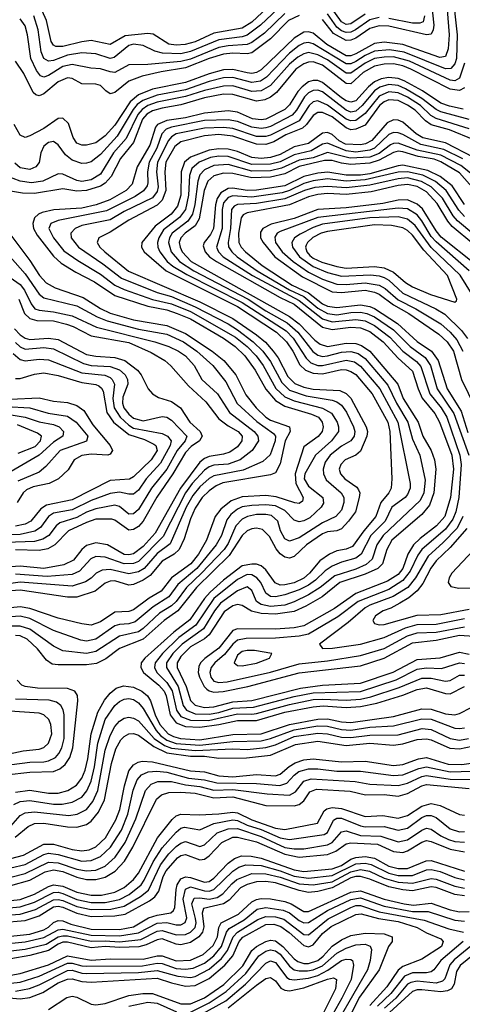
# Model space of a CAD drawing. Header units: inches. Extents: x 501365 to 657855, y 482276 to 547543.
# Tile 813 of 957: x 621048 to 622921, y 494445 to 498614. Entities that reach past the tile are written whole.
import ezdxf

# ---------------------------------------------------------------- set-up
doc = ezdxf.new("R2010")
doc.units = ezdxf.units.IN
doc.header["$MEASUREMENT"] = 0
doc.layers.add('A6429', color=7, linetype='Continuous')

msp = doc.modelspace()

# ---------------------------------------------------------------- linework, layer by layer
at = {"layer": 'A6429', "color": 5}
for points, elevation in [([(622853.5, 498710), (622866.1, 498550), (622860.9, 498490), (622850, 498458.3), (622826.8, 498453.2), (622670, 498508), (622590, 498518.9), (622550, 498512.5), (622470, 498468.7), (622450, 498460.7), (622430, 498460.6), (622348.3, 498508.3), (622290, 498556.7), (622270, 498562.6), (622250, 498560.3), (622210, 498536.1), (622070, 498401.9), (622050, 498389.5), (622030, 498385.8), (622010, 498388.1), (621950, 498403.4), (621910, 498401), (621850, 498384.8), (621750, 498347.5), (621610, 498319.1), (621550, 498296.1), (621514.6, 498265.4), (621450, 498167), (621410, 498122), (621370, 498092.1), (621330, 498081.8), (621310, 498082.9), (621290, 498090.7), (621274.5, 498114.5), (621254.3, 498174.3), (621230, 498196), (621210, 498195.2), (621150, 498153.2), (621090, 498121.3), (621070, 498115), (621050, 498125), (621024.2, 498170)], 3320), ([(622879.8, 498730), (622899.3, 498550), (622896.5, 498450), (622890, 498427.4), (622873.2, 498406.8), (622850, 498404.9), (622675.9, 498475.9), (622613.4, 498486.6), (622550, 498479.9), (622510, 498462.3), (622470, 498436), (622450, 498427.4), (622430, 498426.6), (622290, 498511.9), (622270, 498517.5), (622250, 498514.7), (622230, 498504.1), (622190, 498471.3), (622092.8, 498370), (622067.1, 498352.9), (622030, 498347.2), (621950, 498368.5), (621910, 498366.9), (621850, 498351.9), (621750, 498317.2), (621630, 498293.4), (621568.4, 498271.6), (621545.3, 498254.7), (621527.3, 498232.7), (621460, 498120), (621390, 498043.1), (621350, 498012.4), (621330, 498005.7), (621310, 498005.3), (621270, 498018.8), (621241.1, 498041.1), (621210, 498084.4), (621190, 498097.3), (621170, 498093.9), (621150, 498078.3), (621137.6, 498050), (621130, 498008.9), (621116.3, 497990), (621090, 497979.9), (621050, 497985.8), (621026.3, 498006.3)], 3340), ([(622788.6, 498708.6), (622801.2, 498590), (622798.7, 498570), (622790, 498552.5), (622770, 498549.1), (622610, 498585.7), (622570, 498588.2), (622530, 498575.7), (622470, 498534.7), (622450, 498526.7), (622430, 498526.2), (622375.8, 498555.8), (622330, 498614)], 3280), ([(622117, 498683), (622030, 498603.4), (621990, 498577.9), (621870, 498556.3), (621790, 498520.3), (621748.4, 498508.4), (621710, 498505.7), (621678.4, 498510), (621612.1, 498552), (621590, 498554.9), (621494.7, 498545.3), (621430, 498508.4), (621350, 498525.2), (621310, 498520.1), (621230, 498499.7), (621200.2, 498500.2), (621190, 498505.5), (621181.3, 498521.3), (621161.3, 498610), (621130, 498679.5)], 3220), ([(622510, 498636.6), (622450, 498596.5), (622430, 498593.9), (622410, 498604.7), (622365.7, 498665.7)], 3240), ([(622230, 498631.1), (622185.9, 498610), (622110, 498533), (622030, 498473.7), (622010, 498468.9), (621950, 498471.6), (621910, 498467.7), (621850, 498449.3), (621750, 498410.1), (621646.7, 498393.3), (621565.6, 498374.4), (621510, 498353.9), (621450, 498305.7), (621430, 498300.2), (621411.7, 498311.7), (621390, 498334.4), (621370, 498340.5), (621310, 498341.7), (621270, 498364.6), (621250, 498367.6), (621210, 498350.2), (621150, 498300.1), (621130, 498291.5), (621115.2, 498295.2), (621105.1, 498305.1), (621065.4, 498385.4), (621030, 498438.3)], 3280), ([(622170, 498640.1), (622083.4, 498556.6), (622030, 498517.6), (622010, 498509), (621930, 498503.2), (621890, 498495.4), (621770, 498447.1), (621730, 498437.2), (621590, 498424.6), (621510, 498422.3), (621450, 498390.6), (621430, 498392.2), (621390, 498405.6), (621348.7, 498408.7), (621270, 498423.9), (621230, 498415.1), (621170, 498377.2), (621150, 498370.7), (621136.3, 498376.3), (621118.2, 498398.2), (621094.2, 498450), (621080.8, 498550), (621070, 498588.1), (621050, 498616.7)], 3260), ([(622140.6, 498659.4), (622067.6, 498590), (622010, 498548.8), (621990, 498541.7), (621890, 498528), (621770, 498478.7), (621730, 498469.6), (621651.5, 498471.5), (621620.3, 498480.3), (621570, 498504.1), (621530, 498510.2), (621510, 498503.7), (621447.1, 498452.9), (621430, 498449.7), (621370, 498468.8), (621310, 498473), (621250, 498463.8), (621190, 498441.2), (621170, 498438.3), (621150, 498449.1), (621138, 498478), (621125.4, 498570), (621106.9, 498630)], 3240), ([(622570, 498622.3), (622530, 498612.5), (622469.1, 498570), (622450, 498560.5), (622430, 498559.3), (622410, 498566.3), (622390, 498582.3), (622350, 498638.7)], 3260), ([(622761.6, 498630), (622755.1, 498604.9), (622740.9, 498599.1), (622710, 498598.7), (622610, 498619.2)], 3260), ([(622930.2, 498429.8), (622910, 498366.7), (622890, 498354.8), (622870, 498357), (622697.7, 498437.7), (622630, 498455.9), (622590, 498455.4), (622550, 498448.6), (622510, 498430), (622450, 498387.4), (622430, 498386.6), (622350, 498443.6), (622310, 498465.3), (622270, 498474.7), (622250.4, 498469.6), (622225.1, 498454.9), (622190, 498425.5), (622110, 498334.3), (622070, 498312), (622030, 498310), (621950, 498333.1), (621910, 498332.6), (621830, 498313.7), (621750, 498287.8), (621630, 498264), (621589.9, 498250.1), (621566, 498234), (621547.8, 498212.2), (621497.7, 498110), (621444.4, 498050), (621390, 497959.2), (621350, 497935), (621310, 497927.9), (621290, 497932.3), (621230, 497959.9), (621210, 497960.6), (621146, 497930), (621097, 497923), (621049.2, 497929.2), (620990, 497952.9)], 3360), ([(622930, 498324.6), (622910, 498313.8), (622870, 498318.8), (622704, 498404), (622670, 498417.9), (622630, 498426.3), (622590, 498425.6), (622550, 498417.3), (622502.3, 498390), (622450, 498342.5), (622430, 498342.9), (622330, 498421.5), (622290, 498435.3), (622270, 498434.4), (622250, 498427.2), (622216.4, 498403.6), (622134.7, 498305.3), (622110, 498285.8), (622085.8, 498274.2), (622050, 498268.3), (621950, 498297.3), (621910, 498297.6), (621830, 498282.7), (621730, 498253.5), (621650, 498239.6), (621610, 498227.7), (621586.1, 498213.9), (621567.7, 498192.3), (621530, 498094), (621474.8, 498025.2), (621434.7, 497950), (621410, 497921.3), (621390, 497909.4), (621330, 497890.5), (621290, 497888.2), (621230, 497897.6), (621110, 497877.7), (621058.8, 497878.8), (621008, 497888)], 3380), ([(622925.4, 498234.5), (622867, 498247), (622830, 498260.6), (622752.2, 498312.2), (622674.7, 498354.7), (622650, 498364), (622610, 498368.5), (622577.5, 498362.5), (622549.7, 498350.3), (622524.5, 498330), (622470.8, 498270), (622450, 498264.2), (622430, 498269.6), (622410, 498282.4), (622330, 498348), (622310, 498355.6), (622290, 498356.4), (622270, 498350), (622243, 498330), (622225.7, 498310), (622190, 498252.8), (622170, 498234), (622090, 498192.9), (622070, 498189.4), (622033.6, 498193.6), (621970, 498222), (621930, 498228.4), (621830, 498218.3), (621750, 498198.2), (621670, 498186.2), (621630.4, 498170), (621621.8, 498158.2), (621598.3, 498081.7), (621544.6, 497990), (621523.2, 497916.8), (621498.4, 497890), (621429.6, 497850.4), (621371, 497829), (621310, 497816), (621192, 497808), (621143, 497797), (621126.9, 497790), (621110, 497774.3), (621103.1, 497750), (621106.3, 497730), (621121.6, 497701.6), (621190, 497611.9), (621222.8, 497582.8), (621284.7, 497544.7), (621364.1, 497504.1), (621450, 497445.3), (621590, 497400.9), (621670, 497384.5), (621713.9, 497370), (621770, 497346.8), (621910, 497265.2), (621959.7, 497230), (622000.3, 497190), (622045.1, 497130), (622090, 497048.8), (622130, 497001.1), (622170, 496977.4), (622283.6, 496943.6), (622312.3, 496930), (622328.2, 496910), (622331.7, 496890), (622327.9, 496870), (622311.1, 496848.9), (622250, 496805.2), (622213.1, 496690), (622216.5, 496650), (622247.8, 496590), (622245.5, 496574.5), (622230, 496565.1), (622212.1, 496567.9), (622134, 496594), (622090, 496599.4), (621990, 496592.6), (621943.5, 496576.5), (621899.5, 496540.5), (621874.9, 496510), (621838, 496410), (621804.9, 496350), (621772.5, 496310), (621690.6, 496250), (621646.4, 496193.6), (621595.7, 496164.3), (621530, 496115.3), (621510, 496107.2), (621450, 496104.7), (621390, 496064.6), (621350, 496050.3), (621310, 496055), (621210, 496079.1), (621090, 496120.8), (621050, 496127.8), (621010, 496123.9)], 3420), ([(622950, 498191), (622830, 498222.9), (622810, 498233.4), (622750, 498280.5), (622680.9, 498320.9), (622650, 498334.8), (622610, 498339.6), (622571.8, 498328.2), (622550, 498312.7), (622497.4, 498250), (622470, 498225.9), (622450, 498222.7), (622430, 498230.8), (622330, 498308), (622310, 498315.2), (622290, 498313.9), (622270, 498304), (622252.9, 498287.1), (622219.9, 498230), (622201.5, 498210), (622110, 498161.4), (622090, 498155.1), (622070, 498153.2), (622030, 498158.8), (621970, 498182.8), (621930, 498190.3), (621830, 498186.1), (621690, 498158.9), (621667.5, 498150), (621649.6, 498130.4), (621627.5, 498070), (621595.2, 498010), (621588.4, 497970), (621590, 497923.5), (621587, 497910), (621571.4, 497888.6), (621535.7, 497864.3), (621415.3, 497804.7), (621210, 497763.7), (621179.5, 497750), (621170.5, 497730), (621190.4, 497690), (621235, 497635), (621293.6, 497593.6), (621390, 497535.5), (621450, 497489.4), (621490, 497471), (621610, 497429.5), (621690, 497410), (621770, 497377.8), (621960.6, 497270), (622010.3, 497230), (622048.1, 497190), (622077.9, 497150), (622132, 497052), (622170, 497016.5), (622210, 496999.6), (622329.1, 496969.1), (622367.2, 496947.2), (622391.7, 496910), (622397.9, 496890), (622396.7, 496870), (622367.4, 496830), (622300.1, 496770), (622255, 496690), (622252, 496670), (622270, 496638.5), (622330.5, 496590.5), (622333.9, 496566.1), (622324, 496550), (622275.2, 496504.8), (622250, 496491), (622230, 496487.1), (622210, 496494.8), (622170, 496535.5), (622130, 496555.2), (622090, 496559.6), (622030, 496557), (621990, 496550.4), (621970, 496541), (621941.7, 496518.3), (621924.1, 496495.9), (621901.2, 496430), (621879.9, 496390), (621796.8, 496290), (621717.6, 496222.4), (621678.7, 496170), (621612.6, 496127.4), (621535.9, 496064.1), (621510, 496055.2), (621470, 496053), (621450, 496046.7), (621370, 495990.5), (621330, 495982.3), (621305.8, 495985.8), (621190, 496026.8), (621090, 496078.3), (621050, 496087.7), (621010, 496085.4)], 3440), ([(622950, 498151.9), (622810, 498195.1), (622788.5, 498208.5), (622744.4, 498250), (622690, 498285), (622650, 498304.4), (622610, 498308.8), (622569.5, 498290.5), (622510, 498217), (622470, 498186.1), (622450, 498184.7), (622430, 498192.3), (622350, 498251.8), (622310, 498270.4), (622290, 498266.2), (622272.4, 498250), (622230, 498186), (622110, 498125), (622090, 498118.9), (622050, 498119.6), (621950, 498152.2), (621910, 498156.8), (621830, 498154.3), (621710, 498130), (621690, 498118.3), (621677.6, 498102.4), (621631.2, 498010), (621627, 497970), (621633.8, 497906.2), (621630, 497886.7), (621610, 497859.3), (621490, 497801.5), (621430, 497766), (621310, 497741.6), (621282.2, 497730), (621263.4, 497710), (621265.1, 497690), (621297, 497650), (621399.7, 497579.7), (621478.6, 497518.6), (621630, 497458.2), (621690, 497441.7), (621790, 497398.5), (621930, 497325.6), (621970, 497300.1), (622036.5, 497250), (622077, 497210), (622110, 497166.3), (622157.7, 497077.7), (622190, 497045.3), (622260.9, 497020.9), (622370, 497003.1), (622390, 496995.9), (622410, 496981.2), (622431.5, 496951.5), (622460.6, 496890), (622466.6, 496870), (622464.2, 496850), (622450, 496829.9), (622410, 496808.3), (622362.5, 496770), (622340.3, 496739.7), (622332.3, 496710), (622333.9, 496690), (622345.1, 496665.1), (622408, 496610), (622419.2, 496590), (622420.2, 496570), (622410, 496536.3), (622386.5, 496510), (622330, 496483.2), (622230, 496419.8), (622190, 496404.9), (622170, 496416.1), (622151.9, 496450), (622139.9, 496490), (622113.7, 496513.7), (622090, 496519), (622050, 496518.9), (622012.3, 496510), (621990, 496498.8), (621962.9, 496470), (621930, 496395.6), (621912.8, 496370), (621817.6, 496270), (621753.4, 496210), (621710, 496150.5), (621690, 496131.3), (621639.9, 496100.1), (621570, 496035.5), (621550, 496022.1), (621470, 496003.1), (621370, 495937.9), (621330, 495930.4), (621230, 495941.4), (621190, 495961.2), (621090, 496032.3), (621050, 496045.9), (621010, 496045.2)], 3460), ([(622970, 498104.4), (622867.1, 498147.1), (622790, 498168.4), (622765.5, 498185.5), (622722.1, 498230), (622690, 498252.2), (622650, 498271.5), (622610, 498274.5), (622590, 498266.4), (622570.4, 498249.6), (622510, 498167.1), (622470, 498149.4), (622450, 498147.4), (622430, 498155.3), (622370, 498203), (622330, 498221.1), (622310, 498221.2), (622290, 498207.5), (622262.3, 498170), (622245.3, 498154.7), (622174.4, 498125.6), (622123.6, 498096.4), (622090, 498085.7), (622050, 498086.4), (621950, 498121), (621890, 498127.1), (621830, 498122.2), (621730, 498096.7), (621704, 498076), (621666.3, 498010), (621661.3, 497970), (621666.9, 497890), (621650.6, 497849.4), (621630, 497828.8), (621510, 497765.3), (621430, 497713.4), (621382.8, 497690), (621375.9, 497670), (621387.3, 497650), (621408.3, 497630), (621508.4, 497548.4), (621810, 497419.1), (621950, 497348.7), (622050, 497279.6), (622088.3, 497248.3), (622121.2, 497210), (622141.4, 497181.4), (622182.7, 497102.7), (622212.9, 497072.9), (622250, 497058), (622290, 497048.8), (622402.9, 497042.9), (622430, 497031.2), (622450, 497011.7), (622514.4, 496890), (622519.8, 496870), (622517.2, 496850), (622490, 496787.3), (622470, 496769.5), (622425.9, 496750), (622407.2, 496730), (622400.6, 496710), (622405.6, 496690), (622423.6, 496670), (622474.2, 496634.2), (622482.4, 496622.4), (622487, 496610), (622485.4, 496590), (622468.7, 496530), (622440.1, 496490), (622410, 496458.2), (622390, 496449.5), (622350, 496444.8), (622330, 496436.1), (622261.6, 496390), (622210, 496341.2), (622190, 496333), (622170, 496337.3), (622150, 496352.1), (622133, 496373), (622105.4, 496425.4), (622074.9, 496454.9), (622050, 496460.8), (622030, 496458.5), (622010, 496449.6), (621990, 496429.1), (621934.4, 496345.6), (621795.5, 496210), (621716.6, 496110), (621658.6, 496070), (621570, 495990), (621470, 495951.5), (621412.8, 495907.2), (621372.3, 495887.7), (621330, 495881.5), (621210, 495881.3), (621185.2, 495885.2), (621161.1, 495901.1), (621123.6, 495950), (621078.9, 495990), (621050, 496004.4), (621030, 496006.6)], 3480), ([(622970, 498030.8), (622850, 498091.7), (622754, 498114), (622726.7, 498130), (622670, 498179.8), (622650, 498187.9), (622630, 498189.7), (622603.6, 498176.4), (622538.5, 498101.5), (622511.9, 498088.1), (622490, 498083.7), (622427.1, 498087.2), (622400.7, 498100.7), (622370, 498128.2), (622350, 498135.8), (622330, 498133), (622270, 498088.9), (622210, 498074.9), (622150, 498042.6), (622110, 498030), (622070, 498026.4), (622030, 498029.7), (621970, 498056), (621930, 498065.1), (621890, 498066.4), (621850, 498061.7), (621770, 498031.9), (621744.9, 498010), (621731.5, 497970), (621729.3, 497870.7), (621716, 497824), (621689.4, 497790.6), (621620.9, 497739.1), (621564.2, 497670), (621563.8, 497650), (621574.2, 497630), (621668.3, 497550), (621970, 497398.7), (622134.8, 497290), (622176.6, 497250), (622203.6, 497210), (622232.9, 497152.9), (622257.1, 497130), (622290, 497117.4), (622330, 497114.6), (622410, 497132), (622430, 497131.3), (622450, 497124.6), (622470, 497111.1), (622539.2, 497030), (622605.7, 496910), (622615.1, 496870), (622623.4, 496670), (622620.4, 496630), (622609.7, 496610), (622577.1, 496570), (622555.2, 496510), (622504.6, 496450), (622456.7, 496383.4), (622430, 496372.2), (622390, 496364.7), (622358.5, 496350), (622317.9, 496322.1), (622274.6, 496270), (622250.6, 496249.4), (622210, 496229.6), (622170, 496220.4), (622150, 496219.4), (622129.2, 496229.2), (622090, 496284.3), (622070, 496301), (622050, 496308), (622030, 496308.4), (621990, 496301.1), (621910, 496239.9), (621853.9, 496190), (621830, 496162.8), (621768.1, 496071.9), (621699.9, 496020.1), (621577.4, 495910), (621561.3, 495890), (621560.2, 495870), (621572.1, 495850), (621635.9, 495795.9), (621659, 495770), (621668.2, 495750), (621685, 495670), (621710, 495636.9), (621750, 495620.4), (621810, 495617.4), (621890, 495628.8), (621970, 495646.6), (622050, 495646), (622170, 495682.2), (622290, 495704.6), (622331.9, 495708.1), (622430, 495701.7), (622490, 495706), (622559.6, 495720.3), (622670, 495753.1), (622730, 495777.1), (622770, 495784), (622850, 495760.7), (622870, 495759.6), (622930.2, 495789.8)], 3520), ([(622924.1, 498024.1), (622843.3, 498063.3), (622745.3, 498085.3), (622670, 498126.8), (622650, 498134.4), (622630, 498135.3), (622610, 498126.9), (622550.1, 498070), (622530, 498061.6), (622470, 498053.3), (622430, 498057.8), (622350, 498091.3), (622330, 498086), (622282.2, 498057.8), (622210, 498042), (622150, 498011.5), (622110, 498001.9), (622030, 498000.9), (621930, 498034.2), (621890, 498035.2), (621855.9, 498030), (621806.7, 498010), (621776.2, 497983.8), (621766.8, 497953.2), (621762.5, 497870), (621749.4, 497810), (621724.2, 497775.8), (621656.7, 497723.3), (621636.8, 497690), (621631.3, 497670), (621631.9, 497650), (621640.3, 497630), (621672.3, 497590), (621696.3, 497570), (621754.8, 497534.8), (621990, 497416.1), (622175.6, 497295.6), (622205.5, 497265.5), (622260.4, 497180.4), (622280.7, 497160.7), (622309.6, 497149.6), (622330, 497149.3), (622430, 497172.5), (622464.4, 497164.4), (622490, 497147.2), (622572.5, 497050), (622648.2, 496910), (622701, 496650), (622700.5, 496630), (622690, 496603.4), (622679.6, 496590), (622622.9, 496550), (622594.3, 496490), (622534.6, 496430), (622493.1, 496350), (622470, 496333.2), (622410, 496316.4), (622370, 496299.1), (622340.5, 496279.5), (622299.8, 496240.2), (622270, 496218.6), (622230, 496198.9), (622170, 496177.8), (622130, 496170), (622110, 496171), (622090, 496184.8), (622068.1, 496230), (622051.9, 496250), (622030, 496262.7), (622010, 496264.9), (621970, 496243.7), (621870, 496163.4), (621792.6, 496050), (621721.7, 495998.3), (621652.3, 495930), (621621.5, 495890), (621618.8, 495870), (621628.7, 495850), (621670, 495807.1), (621692.5, 495772.5), (621710.7, 495690.7), (621730, 495662.7), (621770, 495647.1), (621846.7, 495646.7), (621970, 495674.7), (622030, 495672.4), (622050, 495675.7), (622190, 495714.7), (622290, 495734.5), (622330, 495736.9), (622430, 495732.2), (622490, 495736.5), (622533.9, 495746.1), (622653.9, 495786.1), (622750, 495826.1), (622790, 495825.4), (622850, 495812.4), (622870, 495815.7), (622910, 495837.9), (622930, 495838.7)], 3540), ([(622970, 497952.6), (622915.8, 497995.8), (622830, 498040), (622730, 498061.4), (622650, 498091.1), (622630, 498089.6), (622616.8, 498083.2), (622570, 498046.5), (622530, 498032), (622446.7, 498026.7), (622350, 498050.7), (622290, 498029.1), (622230, 498018.2), (622155.7, 497984.3), (622110, 497974), (622030, 497972.3), (621930, 498000.8), (621870, 497996.6), (621830, 497978.2), (621810, 497956.3), (621801.5, 497930), (621789.2, 497830.8), (621778.7, 497790), (621758.9, 497761.1), (621693.1, 497710), (621681.8, 497690), (621678, 497670), (621689.1, 497630), (621723.5, 497590), (621785.2, 497550), (622015, 497430), (622090, 497380.9), (622179.7, 497330), (622225.6, 497290), (622288.6, 497208.6), (622310, 497192.6), (622330, 497188), (622350, 497190), (622410, 497206.2), (622450, 497209.3), (622479.8, 497199.8), (622510, 497178.9), (622605.8, 497065.8), (622642.9, 496990), (622690.3, 496910), (622710, 496837.2), (622742.2, 496770), (622764.3, 496664.3), (622758.7, 496610), (622742.5, 496577.5), (622585.9, 496430), (622559.1, 496390), (622539.3, 496330), (622513.9, 496306.1), (622470, 496286.7), (622381, 496259), (622320.1, 496210), (622270, 496178.2), (622210, 496148.2), (622170, 496134.1), (622110, 496128.3), (622070, 496137.7), (622050.7, 496150.7), (622030, 496197.4), (622010, 496211.9), (621970, 496195.1), (621897.4, 496142.6), (621871.9, 496110), (621825.1, 496034.9), (621735.2, 495970), (621695.8, 495930), (621669.6, 495890), (621668.8, 495870), (621718.8, 495790), (621739.6, 495710), (621753.2, 495690), (621790, 495674.6), (621850, 495672.6), (621890, 495680), (621950, 495698.9), (622037, 495703), (622210, 495748.4), (622290, 495762.7), (622490, 495769.2), (622641.5, 495818.5), (622730, 495863.9), (622770, 495869.6), (622833.2, 495866.8), (622910, 495891), (622930, 495887.9)], 3560), ([(622972.9, 497892.9), (622910, 497965), (622830, 498011.7), (622802.4, 498022.4), (622734.3, 498034.3), (622670, 498054.3), (622650, 498056.4), (622630, 498051.4), (622570, 498018.7), (622530, 498006.2), (622450, 498000.4), (622410, 498005.6), (622370, 498017.3), (622337.9, 498017.9), (622230, 497991.5), (622170, 497961.5), (622110, 497947.3), (622030, 497943.6), (621950, 497962.6), (621910, 497964), (621870, 497951.8), (621844, 497930), (621828.9, 497891), (621807.6, 497770), (621790, 497741.4), (621747.7, 497710), (621730, 497690.6), (621723.3, 497670), (621726.2, 497650), (621735.6, 497630), (621774.1, 497590), (622190, 497356.8), (622230, 497325.4), (622296.6, 497256.6), (622319.2, 497239.2), (622350, 497230.2), (622430, 497243.9), (622470, 497242.5), (622493.9, 497233.9), (622529.4, 497209.4), (622647.8, 497070), (622671.6, 497010), (622733.9, 496910), (622753.9, 496850), (622789.3, 496790), (622803.5, 496750), (622809.6, 496710), (622801.2, 496610), (622782.5, 496557.5), (622750, 496518.9), (622623.3, 496410), (622602.1, 496370), (622583.9, 496310), (622563.6, 496290), (622510, 496265.3), (622402.6, 496230), (622327.7, 496170), (622259.1, 496130), (622210, 496107.9), (622130, 496096.5), (622070, 496099.8), (622028.9, 496108.9), (621990, 496133), (621970, 496137.1), (621950, 496132.2), (621913.6, 496106.4), (621850, 496009.4), (621830, 495992.6), (621770, 495957.5), (621730, 495917.4), (621714.1, 495890), (621713.8, 495870), (621753, 495790), (621770.5, 495730.5), (621790, 495710.6), (621830, 495701.1), (621870, 495703.7), (621950, 495725.2), (622030, 495730.8), (622236.4, 495783.6), (622330, 495795.7), (622490, 495804.4), (622629, 495851), (622730, 495904.2), (622827.7, 495912.3), (622910, 495935.4), (622950, 495926.7)], 3580), ([(622930, 497831.4), (622878.2, 497910), (622828.3, 497950), (622775.7, 497975.7), (622670, 497997.4), (622650, 497995.4), (622530, 497961.4), (622490, 497956), (622430, 497954.8), (622351.9, 497968.1), (622310, 497963.7), (622250, 497949.1), (622170, 497909.8), (622050, 497891.3), (622010, 497890.7), (621950, 497900.6), (621930, 497898.5), (621899.1, 497880.9), (621883.5, 497856.5), (621876.9, 497830), (621867.8, 497730), (621856, 497704), (621828, 497670), (621824.5, 497655.5), (621832.5, 497630), (621851.7, 497610), (621880.5, 497590), (622150, 497436.9), (622210, 497408.4), (622330, 497312), (622370, 497301.5), (622450, 497311.2), (622490, 497308.5), (622530, 497292.9), (622586.7, 497250), (622650, 497179.8), (622710, 497125.3), (622733.9, 497050), (622751.1, 497011.1), (622805.5, 496945.5), (622824.7, 496910), (622876.5, 496770), (622884.2, 496710), (622871.6, 496590), (622847.4, 496510), (622812.8, 496470), (622742.5, 496417.5), (622714.5, 496390), (622690.5, 496350), (622669.2, 496290), (622650, 496264.8), (622604.1, 496235.9), (622470, 496183.4), (622380.1, 496119.9), (622250, 496047.3), (622210, 496039.2), (622130, 496033.4), (621970, 496034.8), (621950, 496027.1), (621890, 495951.9), (621831.8, 495908.2), (621813.6, 495890), (621805.7, 495874.3), (621803.7, 495850), (621809.2, 495830), (621828.5, 495790), (621839.3, 495779.4), (621850, 495771.8), (621870, 495766.9), (621909.5, 495769.5), (622013.6, 495790), (622230, 495847.6), (622490, 495877.7), (622590, 495910.6), (622710, 495975.5), (622810, 495985.7), (622910, 496007.7), (622970, 496003.6)], 3620), ([(622930, 497780.4), (622906.8, 497806.8), (622852.5, 497890), (622808, 497928), (622754.8, 497954.8), (622690, 497970.1), (622650, 497967.7), (622510, 497935.9), (622430.1, 497930.1), (622350, 497939.7), (622290, 497932), (622250, 497920.4), (622190, 497890.5), (622158.8, 497881.2), (622030, 497861.8), (621950, 497868.4), (621930, 497861.3), (621910, 497838), (621904.2, 497810), (621904.6, 497730), (621880.3, 497650), (621888.6, 497630), (621909.4, 497610), (622033.7, 497530), (622230, 497425.2), (622330, 497346.6), (622370, 497333.7), (622470, 497344.3), (622510, 497337.9), (622550, 497318.9), (622615, 497270), (622670, 497209.8), (622726.8, 497166.8), (622745.1, 497145.1), (622783.2, 497030), (622831.5, 496970), (622855.5, 496930), (622911.5, 496770), (622917.2, 496730), (622906.1, 496590), (622893.5, 496530), (622881.5, 496498.5), (622850, 496456.3), (622750, 496369.9), (622733.5, 496346.5), (622700.9, 496279.1), (622670, 496239.3), (622610, 496201.2), (622481.1, 496150), (622394.9, 496085.1), (622270, 496012.5), (622230, 496003), (622130, 495995.3), (622006.1, 495993.9), (621970, 495986), (621950, 495969.9), (621914.3, 495925.7), (621873.6, 495890), (621858.2, 495870), (621851.9, 495850), (621856.5, 495830), (621870, 495813.4), (621890, 495807.2), (621925.4, 495810), (622110, 495851.4), (622230, 495886.1), (622350, 495898.6), (622490, 495921.1), (622590, 495951.8), (622690, 496005.4), (622730, 496016.8), (622810, 496020.8), (622930, 496042.9)], 3640), ([(622970, 497704.2), (622901.6, 497761.6), (622883.3, 497783.3), (622837.6, 497857.6), (622790, 497905.6), (622749.1, 497929.1), (622690, 497944), (622650, 497940.4), (622530, 497912.5), (622430, 497902.3), (622350, 497908), (622297.6, 497902.4), (622252.8, 497890), (622170, 497854.6), (622050, 497835), (621970, 497831), (621955.7, 497824.3), (621943.8, 497810), (621940.2, 497730), (621930, 497670), (621932.2, 497652.2), (621945.8, 497630), (621968.6, 497610), (622053.2, 497550), (622189.6, 497469.6), (622250, 497441.1), (622310, 497392.6), (622350, 497369.2), (622390, 497364.6), (622450, 497374.1), (622490, 497375.1), (622516.9, 497370), (622550, 497356), (622630, 497300.4), (622700.7, 497230), (622763.7, 497183.7), (622786.2, 497150), (622815.5, 497050), (622885.6, 496945.6), (622948.4, 496770)], 3660), ([(622970, 497662), (622878.1, 497738.1), (622859.9, 497759.9), (622815.4, 497835.4), (622770, 497884.5), (622730, 497907), (622690, 497916.1), (622650, 497912.1), (622534.9, 497885.1), (622430, 497873.4), (622350, 497877.3), (622310, 497873.4), (622270, 497863.1), (622190, 497829.2), (622010, 497795.4), (621993.2, 497786.8), (621984.8, 497775.2), (621973.8, 497710), (621974.7, 497670), (621985, 497650), (622003.5, 497630), (622073.5, 497573.5), (622201.5, 497490), (622270, 497456.4), (622330, 497410.4), (622350, 497400.2), (622390, 497394.7), (622490, 497406.2), (622530, 497399.8), (622550, 497391.4), (622647.6, 497327.6), (622730, 497251.2), (622790.8, 497210), (622819.6, 497170), (622857, 497050), (622916.1, 496956.1), (622945, 496865)], 3680), ([(622976.7, 497576.7), (622832.5, 497692.5), (622810, 497719.5), (622752.3, 497812.3), (622730, 497833.2), (622690, 497850.7), (622650, 497849), (622585.3, 497834.7), (622430, 497817.3), (622310, 497809.6), (622210, 497771.8), (622112, 497748), (622076.7, 497730), (622066.6, 497713.4), (622067.6, 497690), (622077.8, 497670), (622128.1, 497610), (622245.5, 497525.5), (622370, 497461.3), (622410, 497459.2), (622510, 497467.8), (622550, 497460.5), (622570, 497452), (622630, 497406.2), (622695.1, 497370), (622821.7, 497281.7), (622856.6, 497250), (622884, 497210), (622918.5, 497090), (622975, 496975)], 3720), ([(622950, 497550), (622810, 497672.5), (622790, 497695.1), (622750, 497762.5), (622730, 497787.1), (622690, 497812.3), (622650, 497815.1), (622310, 497776.5), (622150, 497716.8), (622137.8, 497710), (622127.5, 497692.5), (622130.9, 497670), (622159.1, 497630), (622204.6, 497590), (622270, 497544.1), (622330, 497514.8), (622390, 497493.7), (622430, 497491.9), (622510, 497499.7), (622570, 497489.1), (622595.2, 497475.2), (622650, 497428), (622725, 497390), (622830, 497325.7), (622870, 497290.6), (622898.2, 497258.2), (622923.2, 497210)], 3740), ([(620972, 497752), (621090, 497593.3), (621131.3, 497530), (621159.4, 497499.4), (621198.2, 497478.2), (621316.9, 497436.9), (621390.3, 497390.3), (621430, 497371.2), (621530, 497342.4), (621670, 497318.7), (621750, 497285.3), (621862.9, 497210), (621912.2, 497170), (621963, 497110), (622005.5, 497025.5), (622049.2, 496970), (622090, 496931.1), (622110, 496918.6), (622189.1, 496890), (622192.8, 496870), (622170.9, 496830), (622150, 496733.3), (622130, 496695.1), (622110, 496685.8), (621908, 496652), (621879.8, 496640.2), (621850, 496619.2), (621819.5, 496590), (621790, 496546), (621770, 496500.8), (621744.5, 496415.5), (621722.3, 496370), (621702, 496350), (621650, 496320.5), (621599.7, 496260.3), (621570, 496240.3), (621530, 496222.4), (621510, 496219.3), (621450, 496237.5), (621430, 496236.9), (621410, 496227.7), (621366.6, 496193.4), (621290, 496167.8), (621250, 496168.7), (621050, 496198.1), (621010, 496195.2)], 3380), ([(622988.8, 497408.8), (622911.8, 497531.8), (622789.3, 497649.3), (622722.2, 497742.2), (622689.1, 497769.1), (622650, 497778.4), (622530, 497774.1), (622330, 497747.4), (622290, 497733.6), (622235.1, 497704.9), (622211, 497690), (622199, 497670), (622202.9, 497650), (622232.4, 497610), (622290, 497567.9), (622350, 497543.1), (622410, 497527.4), (622533, 497533), (622569.2, 497529.2), (622590, 497522), (622610.2, 497510.2), (622670, 497456.3), (622809.5, 497389.5), (622847.1, 497367.1), (622918.2, 497298.2), (622943.2, 497263.2)], 3760), ([(621006.7, 497610), (621070, 497537.9), (621130, 497451.3), (621150, 497436.1), (621290, 497401.7), (621375.4, 497355.4), (621417.9, 497337.9), (621550, 497303.4), (621670, 497281.6), (621741.2, 497250), (621798.1, 497210), (621864.8, 497150), (621920.3, 497080.3), (621968, 496988), (622051.7, 496911.7), (622121.8, 496861.8), (622130.7, 496850), (622129.2, 496830), (622108.5, 496771.5), (622077.4, 496742.6), (621993.2, 496706.8), (621870, 496682.8), (621849.1, 496670.9), (621810, 496635.8), (621780.5, 496599.5), (621752.3, 496550), (621685, 496395), (621630, 496353), (621573.8, 496290), (621550, 496276.1), (621510, 496267.9), (621430, 496285.2), (621396.6, 496283.5), (621371.1, 496270), (621350.6, 496249.4), (621326.2, 496233.8), (621270, 496215.7), (621050, 496232.2), (620990, 496223.9)], 3360), ([(620992.4, 497532.4), (621050, 497492.3), (621068.4, 497468.4), (621096.3, 497410), (621112.1, 497390), (621130, 497383), (621190, 497376.5), (621270, 497359.5), (621372.3, 497312.3), (621619, 497250), (621678.6, 497230), (621720.1, 497210), (621749.6, 497190), (621785.8, 497150), (621819.3, 497090), (621885.3, 497030), (621935.9, 496950), (622040.8, 496870), (622055.5, 496850), (622059, 496830), (622031.9, 496790), (621981.6, 496750), (621930, 496732.3), (621870, 496727), (621850, 496720), (621830, 496706), (621778, 496650), (621750, 496610.2), (621654.9, 496425.1), (621550, 496320), (621529, 496311), (621490, 496310), (621410, 496337.2), (621370, 496340.9), (621348.7, 496331.3), (621301.2, 496278.8), (621270, 496264.3), (621163.7, 496256.3), (621030, 496266.5)], 3340), ([(621044.2, 497430), (621067.6, 497370), (621090, 497347.7), (621119.4, 497339.4), (621190, 497337.9), (621245, 497325), (621274.3, 497314.3), (621350, 497274.9), (621510, 497246.4), (621604.1, 497204.1), (621661.5, 497170), (621687.5, 497147.5), (621762.7, 497062.7), (621835.6, 496995.6), (621890, 496923.4), (621930, 496893.4), (621972.9, 496870), (621989.4, 496850), (621988.4, 496830), (621970, 496805.6), (621937.1, 496782.9), (621910, 496773.7), (621850, 496764.5), (621830, 496756), (621810, 496739.5), (621727.8, 496630), (621620.8, 496439.2), (621570, 496383.7), (621530, 496352.3), (621510, 496347.6), (621490, 496349.8), (621418.8, 496390), (621370, 496399), (621330, 496386.8), (621309.9, 496370.1), (621275.1, 496324.9), (621235, 496305), (621150, 496290.1), (621050, 496300.4), (620990, 496295.9)], 3320), ([(621025.2, 497305.2), (621050, 497278.8), (621070, 497265.3), (621090, 497259.9), (621170, 497264.9), (621210, 497258.9), (621330, 497196.6), (621370, 497188.4), (621450, 497182.9), (621492.6, 497170), (621545.9, 497130), (621562.4, 497110), (621590.8, 497050.8), (621610.1, 497030.1), (621634.5, 497014.5), (621690, 496997), (621728.9, 496970), (621768.4, 496910), (621811.2, 496870), (621819.9, 496850), (621808.4, 496830), (621773.8, 496806.2), (621750, 496781.1), (621695.7, 496690), (621628.5, 496591.5), (621570, 496490), (621550, 496467.6), (621530, 496454.4), (621510, 496451.8), (621450, 496494.7), (621438.2, 496498.2), (621370, 496498.2), (621330, 496485.3), (621254.5, 496450), (621197, 496390), (621166.8, 496373.2), (621130, 496365.6), (621030, 496369)], 3280), ([(621030, 497247.4), (621050, 497227.9), (621070, 497218.4), (621150, 497225.2), (621190, 497220.5), (621317.9, 497157.9), (621350, 497149.8), (621430, 497144.5), (621470, 497131), (621494.5, 497110), (621504.3, 497090), (621505.1, 497070), (621484.5, 497015.5), (621482.4, 496990), (621488.5, 496970), (621510, 496942.8), (621530, 496926.9), (621570, 496914.9), (621650, 496932.8), (621670, 496930.5), (621690, 496918.3), (621754.7, 496850), (621748.5, 496830), (621713.8, 496790), (621670, 496709.9), (621606, 496630), (621550, 496539.1), (621530, 496521.5), (621510, 496520.1), (621470, 496552.5), (621450, 496557.7), (621370, 496542.6), (621330, 496527.8), (621290, 496506.2), (621217.1, 496482.9), (621201.4, 496470), (621170.4, 496429.6), (621146.2, 496413.8), (621110, 496404.5), (620990, 496400.6)], 3260), ([(621019.6, 497199.6), (621050, 497174.8), (621070, 497168.9), (621130, 497176.7), (621170, 497173.8), (621310, 497118.7), (621407.8, 497107.8), (621430, 497098.1), (621439.7, 497090), (621448.4, 497070), (621442.2, 497010), (621447.3, 496970), (621472.7, 496930), (621510, 496896.1), (621530, 496884.4), (621650, 496861.1), (621673.9, 496850), (621688.7, 496830), (621683.9, 496810), (621643.7, 496736.3), (621582.3, 496670), (621550, 496621.8), (621530, 496604.6), (621510, 496603.9), (621470, 496613.3), (621430, 496607.3), (621350, 496578.1), (621270, 496538.3), (621190, 496524.3), (621169.6, 496510.4), (621136.3, 496463.7), (621112, 496448), (621050, 496434.5), (620970, 496432.3)], 3240), ([(621030, 497094.4), (621050, 497093.8), (621110, 497113.2), (621150, 497118.2), (621210, 497106.4), (621310, 497078.1), (621369.4, 497069.4), (621383, 497063), (621394.1, 497054.1), (621400.4, 497040.4), (621416.9, 496950), (621445.3, 496910), (621510, 496857.6), (621575.8, 496835.8), (621615.6, 496815.6), (621624.1, 496810), (621629.1, 496790), (621604.1, 496750), (621530, 496677.4), (621512.4, 496667.6), (621430, 496662.5), (621270, 496581), (621161.4, 496558.6), (621137.1, 496542.9), (621094.4, 496490), (621070, 496477.3), (621030, 496468.5)], 3220), ([(621006.5, 497006.5), (621130, 497012.6), (621190, 496998), (621250, 496992.8), (621290, 496980.5), (621318.9, 496958.9), (621357.8, 496897.8), (621430.5, 496810), (621441.1, 496790), (621430, 496773.6), (621420.4, 496770), (621350, 496773.5), (621310, 496768.3), (621278.5, 496750), (621253, 496707), (621212, 496670), (621172.6, 496650), (621104.8, 496635.2), (621077, 496623), (621062.3, 496610), (621036.8, 496570)], 3180), ([(620990, 496975.6), (621090.4, 496970.4), (621168.1, 496948.1), (621250, 496935), (621286.9, 496910), (621335.7, 496850), (621330.6, 496829.4), (621218.8, 496790), (621158.7, 496721.2), (621130, 496697.9), (621040.2, 496659.8)], 3160), ([(620950.7, 496950.7), (621071.2, 496931.2), (621130, 496910.5), (621190, 496899.6), (621214, 496890), (621232.3, 496870), (621230.6, 496850), (621190, 496825.2), (621130.2, 496769.8), (620994.8, 496690)], 3140), ([(621041.5, 496778.5), (621113, 496807), (621135.1, 496830), (621139.2, 496850), (621122.3, 496862.3), (621038.8, 496898.8)], 3120), ([(622924.2, 496510), (622899.1, 496460.9), (622840.7, 496399.3), (622777.4, 496342.6), (622723.3, 496250), (622690.9, 496210), (622629.1, 496170.9), (622530, 496135), (622510, 496123.4), (622438.5, 496061.5), (622316.5, 495970), (622330, 495951.7), (622371.9, 495951.9), (622490, 495970.1), (622590, 495997.1), (622680.7, 496039.3), (622730, 496053), (622810, 496054.6), (622930, 496078.4)], 3660), ([(622941, 496459), (622870, 496378.8), (622810, 496322.5), (622788.3, 496291.7), (622753.8, 496226.2), (622730, 496195.5), (622694.4, 496165.6), (622657.2, 496142.8), (622618.5, 496121.5), (622586.3, 496110), (622554.3, 496090), (622542, 496070), (622550, 496057.3), (622570, 496050.8), (622590, 496052.5), (622730, 496092.8), (622830, 496095), (622950, 496117.2)], 3680), ([(622989.4, 496390.6), (622877.7, 496270), (622865.3, 496250), (622860.8, 496230), (622873.1, 496213.1), (622906.6, 496206.6), (622990, 496207.4)], 3720), ([(620990, 495416.4), (621090, 495427.4), (621190, 495430), (621217.8, 495442.2), (621239.5, 495460.5), (621259.5, 495490), (621272.4, 495530), (621294.1, 495730), (621292.4, 495752.4), (621280.9, 495770), (621250, 495781.7), (621123.3, 495783.3), (621070, 495790), (621056, 495796), (621037.4, 495817.4)], 3520), ([(621030, 495342.9), (621090, 495350.8), (621170, 495339.1), (621210, 495339.1), (621250.7, 495349.3), (621287.7, 495372.3), (621310, 495401.5), (621324.3, 495435.7), (621335.4, 495484.6), (621349.7, 495590.3), (621378, 495682), (621407.2, 495732.8), (621430, 495761.9), (621456.5, 495783.5), (621486.4, 495793.6), (621530, 495787.4), (621564.1, 495770), (621588.1, 495750), (621601.3, 495730), (621621.4, 495670), (621640.9, 495630), (621676.5, 495590), (621698.1, 495578.1), (621728.8, 495570), (621810, 495565), (621950, 495587), (622070, 495590.5), (622190, 495629.2), (622310, 495651.6), (622350, 495653), (622410, 495641.1), (622450, 495638.3), (622630, 495663.4), (622750, 495695.7), (622790, 495693.9), (622850, 495673.8), (622890, 495670.1), (622910, 495675.3), (622959.1, 495700.9)], 3480), ([(620970, 495453.8), (621090, 495469.2), (621150, 495471.8), (621170, 495475.3), (621198.8, 495490), (621213.7, 495506.3), (621226.3, 495530), (621235.4, 495570), (621235.7, 495670), (621231.5, 495691.5), (621222, 495710), (621203.7, 495723.7), (621171.9, 495731.9), (621030, 495736.4)], 3540), ([(621022.3, 495290), (621050, 495303.1), (621090, 495308), (621190, 495292.5), (621227.7, 495292.3), (621270, 495300.3), (621310, 495321.7), (621331.9, 495348.1), (621350.7, 495390), (621364.1, 495450), (621377.8, 495550), (621409.7, 495650), (621450, 495709.3), (621470, 495727.4), (621490, 495737.1), (621510, 495739.2), (621530, 495734.7), (621550, 495721.3), (621570, 495696.8), (621624.6, 495604.6), (621643.1, 495583.1), (621670, 495562.6), (621710, 495549.3), (621810, 495541.7), (621950, 495557.7), (622070, 495560.6), (622110, 495569.9), (622210, 495607), (622310, 495623.8), (622350, 495622.9), (622410, 495608.7), (622450, 495605.8), (622530, 495617.7), (622630, 495624), (622750, 495653.6), (622790, 495651.7), (622890, 495614.1), (622910, 495611.9), (622930, 495615.2)], 3460), ([(620950, 495493.8), (621062.7, 495517.3), (621130, 495524.5), (621150, 495532.3), (621170, 495550.2), (621182.9, 495590), (621179.9, 495630), (621171, 495651), (621149.9, 495669.9), (621130, 495677.1), (621006.4, 495686.4)], 3560), ([(621010, 495199.1), (621050, 495243.9), (621070, 495255.6), (621110, 495259.9), (621255.3, 495244.7), (621290.6, 495249.4), (621330, 495269.1), (621357.3, 495302.7), (621378.5, 495350), (621410, 495521.1), (621430, 495583.4), (621450, 495620.8), (621470, 495643.6), (621490, 495656), (621510, 495660.5), (621530, 495656.5), (621550, 495644.4), (621617.4, 495570), (621660, 495540), (621690, 495529.2), (621790, 495519.5), (621950, 495525.6), (622010, 495523), (622090, 495532.3), (622130, 495543), (622210, 495578), (622310, 495592.5), (622350, 495590.2), (622410, 495575.5), (622450, 495573.6), (622530, 495584.3), (622650, 495586.1), (622751.8, 495611.8), (622790, 495608.2), (622870, 495570.5), (622910, 495563.2), (622948.2, 495570)], 3440), ([(621028.1, 495151.9), (621082.8, 495197.2), (621110, 495209.5), (621150, 495211.1), (621250, 495196.2), (621290, 495194.8), (621330, 495206.3), (621350, 495220.1), (621381.6, 495258.4), (621406.4, 495310), (621435.9, 495464.1), (621454.1, 495525.9), (621476, 495564), (621490, 495578.3), (621510, 495589.4), (621530, 495591), (621550, 495584.6), (621615.6, 495535.6), (621670, 495509.9), (621770, 495494.8), (621830, 495494.7), (621890, 495486.7), (622007.7, 495487.7), (622110, 495499), (622215.3, 495544.7), (622310, 495558.3), (622430, 495540.5), (622530, 495549.7), (622630, 495542.2), (622670, 495547.5), (622730, 495565.2), (622770, 495568.6), (622790, 495563.7), (622868.6, 495528.6), (622910, 495526), (622990, 495543.4)], 3420), ([(621010, 495062), (621063.6, 495076.4), (621150, 495123.3), (621190, 495122.9), (621270, 495099.5), (621310, 495094), (621341.2, 495098.8), (621370, 495111.4), (621411.3, 495150), (621455, 495225), (621471.9, 495270), (621490.6, 495370), (621510, 495432.5), (621530, 495459.2), (621549.5, 495470.5), (621566.1, 495473.9), (621609.3, 495470.7), (621770, 495433.1), (621830, 495429), (621890, 495411.4), (621950, 495407.7), (622050, 495417.3), (622130, 495412.5), (622150, 495419.6), (622188.1, 495451.9), (622213.4, 495466.6), (622250, 495479.2), (622290, 495483.6), (622410, 495470.8), (622510, 495473.9), (622630, 495455.3), (622670, 495459.9), (622736.1, 495483.9), (622770, 495489.1), (622861.5, 495461.5), (622919.5, 495460.5), (623030, 495476)], 3380), ([(621010, 495022.2), (621070, 495036.8), (621150, 495079.3), (621170, 495084), (621210, 495078.8), (621310, 495051.1), (621350, 495053.5), (621390, 495070.3), (621432.6, 495110), (621478, 495182), (621505.6, 495250), (621528.1, 495351.9), (621544.7, 495395.3), (621563.6, 495416.4), (621591, 495429), (621628.1, 495431.9), (621670, 495427.2), (621762.4, 495402.4), (621830, 495395.5), (621881.8, 495381.8), (622050, 495380), (622149.3, 495370.7), (622179.1, 495380.9), (622210, 495415.4), (622229.5, 495430), (622270, 495441.7), (622310, 495442.1), (622390, 495431.1), (622490, 495431.4), (622630, 495413.2), (622670, 495416.5), (622736.7, 495443.3), (622770, 495450.4), (622870, 495429.3), (623010, 495433)], 3360), ([(621010, 494983.2), (621070, 494999.1), (621170, 495046.5), (621210, 495044), (621290, 495016.7), (621330, 495009.5), (621370, 495013.2), (621410, 495029.8), (621451.9, 495068.1), (621494.3, 495130), (621539.7, 495230), (621579.6, 495350), (621603.7, 495376.3), (621632.2, 495387.8), (621690, 495387.3), (621750, 495373.9), (621810, 495367.2), (621870, 495351.5), (621950, 495353.7), (622095.5, 495335.5), (622189.3, 495330.7), (622215.4, 495344.6), (622250, 495389.1), (622281, 495399), (622468, 495388), (622530, 495376.7), (622649.3, 495370.7), (622690, 495380.8), (622750, 495409.2), (622770, 495413), (622870, 495398.3), (623010, 495396.4)], 3340), ([(621010, 494947.3), (621090, 494970.4), (621155.2, 495004.8), (621190, 495014.1), (621230, 495006.2), (621290, 494982.6), (621330, 494973.2), (621370, 494972.7), (621410, 494983.4), (621451.9, 495008.1), (621490.7, 495050), (621526.2, 495110), (621627.1, 495312.9), (621648.4, 495331.6), (621679.1, 495340.9), (621730, 495342.9), (621790, 495338.4), (621870, 495318.9), (621950, 495323.6), (622090, 495287), (622210, 495285.5), (622230.8, 495290), (622250, 495306.5), (622276.1, 495343.9), (622304.2, 495355.8), (622447.2, 495347.2), (622512.2, 495332.2), (622590, 495333.2), (622650, 495326.3), (622690, 495337), (622750, 495369.2), (622770, 495374.9), (622950, 495357.9)], 3320), ([(620970, 494879.6), (621050, 494888.7), (621110, 494910.9), (621170, 494943.8), (621190, 494950), (621230, 494944.8), (621290, 494918.9), (621350, 494906.5), (621393.9, 494906.1), (621450, 494918.9), (621490, 494939.3), (621530, 494972.4), (621550, 495000.1), (621631, 495149), (621692.9, 495227.1), (621710, 495242.3), (621730, 495250.3), (621807.3, 495247.3), (621890, 495250.4), (621950, 495258.5), (621970, 495255.1), (622030, 495225.5), (622130, 495190.4), (622170, 495184.6), (622308.2, 495211.8), (622336.6, 495263.4), (622347.5, 495272.5), (622370, 495277.3), (622410, 495274.1), (622510, 495239.6), (622584.7, 495244.7), (622650, 495232.6), (622690, 495244.7), (622750, 495284), (622790, 495295.4), (622827, 495287), (622910, 495247.7), (622930, 495244.9)], 3280), ([(620970, 494850.3), (621050, 494856.7), (621110, 494877), (621190, 494917.8), (621210, 494918.9), (621230, 494913.9), (621290, 494888.1), (621350, 494875.7), (621410, 494875.3), (621470, 494888.4), (621511.5, 494910), (621561.1, 494950), (621575.2, 494970), (621612.3, 495047.7), (621650, 495107.2), (621710, 495173.3), (621730, 495190.1), (621745.8, 495194.2), (621810, 495183.5), (621869.9, 495210), (621950, 495225.5), (621970, 495222.4), (622010, 495203.2), (622070, 495184.1), (622150, 495148.8), (622190, 495141.8), (622336.3, 495163.7), (622350, 495171.4), (622376.4, 495223.6), (622390, 495232.9), (622410, 495232.5), (622490, 495200), (622510, 495196.2), (622590, 495197.9), (622650, 495181.9), (622690, 495190.9), (622750, 495235.2), (622770, 495244), (622790, 495244.3), (622810, 495234.9), (622870, 495187.3), (622910, 495175.1), (622930, 495176.6)], 3260), ([(620970, 494820.6), (621050, 494826.1), (621114.1, 494845.9), (621190, 494886.7), (621210, 494888.6), (621230, 494884.3), (621290, 494858.7), (621350, 494845.6), (621432.7, 494847.3), (621490, 494859.9), (621559.2, 494900.8), (621592.8, 494927.2), (621644.2, 495035.8), (621678.4, 495081.6), (621710, 495113.1), (621730, 495127.3), (621750, 495133.7), (621810, 495112.8), (621830, 495119.9), (621883.7, 495170), (621930, 495187.5), (621970, 495189.3), (622070, 495154.8), (622170, 495109.1), (622210, 495102.4), (622250, 495102.7), (622350, 495119.5), (622371.1, 495130), (622410, 495175), (622430, 495179.3), (622490, 495159.7), (622576.5, 495156.5), (622650, 495132.9), (622690, 495140.4), (622750, 495182.1), (622770, 495189.8), (622790, 495185.8), (622830, 495157.5), (622862.7, 495142.7), (622890, 495134.1), (622930, 495130.9)], 3240), ([(620970, 494790.5), (621070, 494799.2), (621130, 494819.6), (621190, 494857.4), (621210, 494860.7), (621230, 494856.4), (621290, 494830.4), (621350, 494817), (621450, 494818.9), (621493.4, 494826.6), (621597.4, 494882.6), (621620.3, 494899.7), (621636, 494924), (621654.6, 494985.4), (621667.1, 495010), (621715.1, 495064.9), (621730, 495075.3), (621750, 495078.8), (621810, 495055.7), (621830, 495059.8), (621850, 495073), (621903.4, 495130), (621950, 495151.9), (621970, 495152.5), (622050, 495131.9), (622170, 495080.5), (622230, 495067.5), (622350, 495078.4), (622386.6, 495093.4), (622430, 495124.7), (622450, 495128), (622562.7, 495122.7), (622630, 495092.2), (622670, 495087.8), (622690, 495094.1), (622750, 495131.3), (622770, 495137.9), (622790, 495134.3), (622870, 495101.6), (622930.4, 495089.6)], 3220), ([(620968.8, 494728.8), (621090, 494741.2), (621150, 494760), (621170, 494771.4), (621190, 494791), (621210, 494799.5), (621230, 494797.5), (621263.6, 494783.6), (621350, 494762.8), (621470, 494760.7), (621530, 494772.7), (621592.5, 494810), (621630, 494822.1), (621688, 494832), (621698.9, 494841.1), (621705, 494855.1), (621709.4, 494930.6), (621714.7, 494950), (621730, 494975.5), (621750, 494984.4), (621770, 494982.1), (621830, 494962), (621850, 494964.1), (621870, 494978), (621930, 495042.6), (621957.6, 495062.4), (621986.8, 495073.2), (622028, 495072), (622070, 495064), (622210, 495014.2), (622250, 495006.8), (622370, 495017.5), (622410, 495032.9), (622450, 495059.3), (622470, 495066), (622510, 495069.8), (622550, 495062.8), (622609.7, 495029.7), (622650, 495019.1), (622690, 495019.1), (622767.7, 495052.3), (622790, 495053.6), (622930, 495008.2)], 3180), ([(620970, 494699.1), (621070, 494708.7), (621150, 494726.9), (621210, 494760.1), (621230, 494763.1), (621350, 494737.2), (621470, 494733.8), (621550, 494746.9), (621630, 494788.8), (621670, 494790.4), (621710, 494781.1), (621730, 494781.3), (621748.7, 494791.3), (621755.3, 494810), (621739.9, 494890), (621750, 494931.7), (621770, 494941.4), (621830, 494925.6), (621850, 494924.2), (621869.8, 494930.2), (621950, 495008.8), (621974.9, 495025.1), (622004.7, 495035.3), (622070, 495032.7), (622150, 495010.2), (622210, 494986.6), (622270, 494978.4), (622370, 494989.4), (622470, 495039.9), (622510, 495042.4), (622536.2, 495036.2), (622610, 494999.9), (622650, 494990.3), (622710, 494990), (622770, 495013.4), (622790, 495015.8), (622827.5, 495007.5), (622890, 494981.9), (622930, 494971.7)], 3160), ([(621010, 494670.5), (621070, 494678.3), (621160.3, 494699.7), (621210, 494730.2), (621230, 494734.8), (621250, 494734.2), (621350, 494711.3), (621410, 494713.6), (621470, 494708.8), (621560.6, 494719.4), (621630, 494753.8), (621650, 494757.4), (621710, 494738.9), (621750, 494740), (621771.2, 494750), (621790.4, 494770), (621794.6, 494790), (621792.5, 494807.5), (621776.7, 494870), (621786.7, 494893.3), (621810, 494895.6), (621850, 494889.9), (621883.3, 494896.7), (621907.5, 494912.5), (621945.1, 494954.9), (621967.5, 494972.5), (622030, 494998.5), (622090, 494997.2), (622150, 494982.6), (622230, 494955), (622290, 494950.3), (622370, 494962.7), (622450, 495006), (622490, 495015.9), (622527.8, 495007.8), (622590, 494978.1), (622650, 494961.9), (622710, 494957.5), (622790, 494976.8), (622810, 494974.4), (622890, 494945.2), (622930, 494936.5)], 3140), ([(622930, 494903.5), (622890, 494910), (622810, 494939.1), (622790, 494941.5), (622710, 494925.2), (622670, 494929), (622610, 494942), (622530, 494974.5), (622490, 494985.2), (622470, 494985.4), (622450, 494979.5), (622370, 494937.1), (622310, 494922.7), (622270, 494918.3), (622230, 494926.6), (622130, 494959.1), (622090, 494965.1), (622050, 494963.7), (622010, 494951.6), (621982.7, 494937.3), (621934, 494886), (621910.6, 494869.4), (621826.1, 494850), (621819.8, 494830), (621827.1, 494772.9), (621821.9, 494750), (621806.6, 494730), (621770, 494706.5), (621730, 494697), (621710, 494699.6), (621650, 494721.4), (621630, 494718), (621583.6, 494696.4), (621551.4, 494688.6), (621470, 494684.8), (621410, 494689.1), (621350, 494683.4), (621250, 494707.9), (621230, 494707.2), (621210, 494699.1), (621170, 494672), (621090, 494651.4), (621010, 494637.5)], 3120), ([(621010, 494568.3), (621050, 494574.3), (621170, 494611.5), (621250, 494649.3), (621350, 494630.9), (621430, 494637), (621570, 494635.2), (621630, 494650), (621650, 494650.2), (621710, 494628.7), (621770, 494631.1), (621824.2, 494655.8), (621866.5, 494693.5), (621885.6, 494730), (621891, 494770), (621900.8, 494790), (621974.1, 494825.9), (622030, 494878), (622050, 494888.4), (622070, 494892.4), (622110, 494890.6), (622170, 494880.1), (622197, 494870), (622250, 494837.4), (622270, 494837.4), (622450, 494919.7), (622490, 494925.1), (622589.9, 494889.9), (622675.1, 494870), (622715.4, 494864.6), (622790, 494873.3), (622870, 494845.2), (622910, 494836.4), (622950, 494837.1)], 3080), ([(621010, 494533.6), (621050, 494538.1), (621130, 494563.9), (621250, 494619.2), (621270, 494619.4), (621310, 494607.4), (621330, 494606), (621567.3, 494607.3), (621630, 494618.6), (621650, 494616.8), (621710, 494596.7), (621750, 494593.9), (621782.2, 494597.8), (621830, 494618.6), (621870, 494649.2), (621902, 494690), (621923.4, 494750), (621933.9, 494766.1), (621997.2, 494802.8), (622053.1, 494846.9), (622090, 494854.1), (622163.2, 494843.2), (622190, 494832.1), (622230, 494799.9), (622250, 494789.6), (622270, 494790.3), (622350, 494841.6), (622450, 494889), (622490, 494895.6), (622590, 494860.3), (622710, 494837.4), (622777.2, 494837.2), (622890, 494800.9), (622930, 494796.9)], 3060), ([(621030, 494500.4), (621088.6, 494511.4), (621130, 494526.7), (621250, 494588.4), (621270, 494589.3), (621310, 494576.3), (621330, 494575.2), (621550, 494578.6), (621630, 494587.5), (621716.5, 494563.5), (621770, 494558.6), (621790, 494562.2), (621850, 494592.8), (621901.8, 494638.1), (621927.5, 494672.6), (621951.8, 494730), (621969.4, 494750), (622056.3, 494803.6), (622090, 494816.3), (622130, 494814.7), (622165.1, 494805.1), (622250, 494740.4), (622270, 494738.8), (622353.1, 494806.9), (622450, 494855.1), (622470, 494862.5), (622490, 494863.5), (622570, 494835.5), (622760.5, 494800.5), (622864.3, 494764.3), (622926.2, 494750)], 3040), ([(620970, 494474.2), (621050, 494467.1), (621090, 494473.3), (621145.6, 494494.4), (621210, 494534.8), (621250, 494551.2), (621270, 494552.1), (621310, 494541.6), (621350, 494538), (621630, 494555), (621690, 494535), (621750, 494521.2), (621790, 494523.6), (621850, 494554.5), (621916.5, 494610), (621949.6, 494650), (621976.2, 494710), (621991.7, 494728.3), (622090, 494782.5), (622123.5, 494783.5), (622153.7, 494773.7), (622188.7, 494748.7), (622250, 494693.3), (622270, 494688.3), (622290, 494696.2), (622330, 494744.3), (622365.5, 494774.5), (622470, 494824.7), (622493, 494827), (622567.2, 494807.2), (622650, 494795), (622729.6, 494770), (622770, 494747.1), (622830, 494721.8), (622840.3, 494710), (622832.7, 494690), (622750, 494636), (622670, 494605.1), (622650, 494589.4), (622601.6, 494518.4), (622530, 494439.3)], 3020), ([(621170, 494422.6), (621246.9, 494473.1), (621270, 494479.1), (621290, 494474.9), (621350, 494445.8), (621370, 494442.9), (621410, 494447.8), (621510, 494482.2), (621569.4, 494490.6), (621610, 494491), (621730, 494446.9), (621770, 494445.9), (621830, 494471.4), (621911.7, 494528.3), (621992, 494608), (622030, 494672.4), (622050, 494689.4), (622090, 494710.9), (622110, 494716.4), (622130, 494712.8), (622162, 494690), (622210, 494637.3), (622225.7, 494625.7), (622250, 494618), (622270, 494617.7), (622310, 494630), (622332.1, 494647.9), (622370, 494691.4), (622410, 494717.4), (622450, 494735.5), (622510, 494746), (622590, 494743.6), (622625.1, 494730), (622624.4, 494710), (622608.7, 494690), (622568.9, 494590), (622485.8, 494474.2), (622430, 494362.9)], 2980), ([(622925.4, 494710), (622830.1, 494630), (622800.6, 494590), (622790, 494582.6), (622770, 494578.4), (622710, 494577.7), (622676.3, 494563.7), (622618.2, 494490), (622562.9, 494437.1)], 3040), ([(622981, 494710), (622887.3, 494632.7), (622868.1, 494611.9), (622847.1, 494552.9), (622837.2, 494542.8), (622810, 494533.5), (622730, 494542.9), (622703.2, 494536.8), (622690, 494529.2), (622639.9, 494470), (622592.3, 494427.7)], 3060), ([(623038.1, 494710), (622911.7, 494608.3), (622896.4, 494583.6), (622887.2, 494530), (622876.1, 494510), (622858.6, 494501.4), (622830, 494496.9), (622750, 494506.4), (622730, 494506), (622710, 494498.3), (622613.4, 494410)], 3080), ([(621770, 494411.7), (621849.5, 494450.5), (621921.3, 494498.7), (622004.4, 494575.6), (622060.6, 494650), (622090, 494669), (622110, 494674.6), (622130.8, 494670.8), (622150, 494657), (622190, 494605.7), (622210, 494590.7), (622230, 494585.9), (622265.8, 494585.8), (622290, 494590), (622330, 494607.9), (622390, 494661), (622430, 494682.9), (622470, 494696), (622510, 494698.8), (622531.4, 494691.4), (622536.3, 494676.3), (622530.7, 494630), (622519.9, 494590), (622340.1, 494279.9)], 2960), ([(621810, 494398.5), (621920.1, 494459.9), (622002.8, 494530), (622090, 494619.1), (622110, 494628.5), (622130, 494621.5), (622178.3, 494558.3), (622190, 494550.8), (622210, 494548.1), (622270, 494555.2), (622310, 494566.8), (622351.5, 494588.5), (622410, 494630), (622430, 494635.7), (622450, 494634.7), (622456.6, 494630), (622460.6, 494610), (622451.5, 494550), (622411.6, 494470), (622309.7, 494290)], 2940), ([(621930, 494429.1), (622050, 494526.2), (622090, 494553.3), (622110, 494558.5), (622130, 494544), (622153.2, 494513.1), (622170, 494503.8), (622190, 494501.9), (622250, 494514.6), (622350, 494551.4), (622376.3, 494556.3), (622389, 494549), (622384.8, 494510), (622273.9, 494290)], 2920), ([(621510, 494436.6), (621590, 494453.8), (621630, 494450), (621712, 494412)], 2960)]:
    msp.add_lwpolyline(points, dxfattribs=dict(at, elevation=elevation))
for points, elevation in [([(622550, 497745.3), (622350, 497716.9), (622324.4, 497710), (622289.1, 497690.9), (622265.4, 497670), (622261, 497659), (622258.2, 497650), (622263.8, 497630), (622275.7, 497615.7), (622290, 497603.7), (622326.5, 497586.5), (622390, 497568), (622430, 497562.1), (622550, 497567.9), (622590, 497563.6), (622630, 497544.9), (622680.4, 497500.4), (622710, 497482.1), (622787.1, 497450), (622890, 497417.4), (622897.3, 497422.7), (622898.4, 497430), (622858.3, 497530), (622757.8, 497637.8), (622710, 497701.4), (622690, 497720.7), (622670, 497731.9), (622622, 497742)], 3780), ([(622010, 495943), (621990, 495938.5), (621970, 495922.6), (621955.9, 495890), (621970, 495878.7), (621990, 495877.1), (622050, 495889.2), (622104.7, 495910), (622115.6, 495930), (622042.2, 495942.2)], 3660)]:
    msp.add_lwpolyline(points, close=True, dxfattribs=dict(at, elevation=elevation))

doc.saveas('drawing.dxf')
